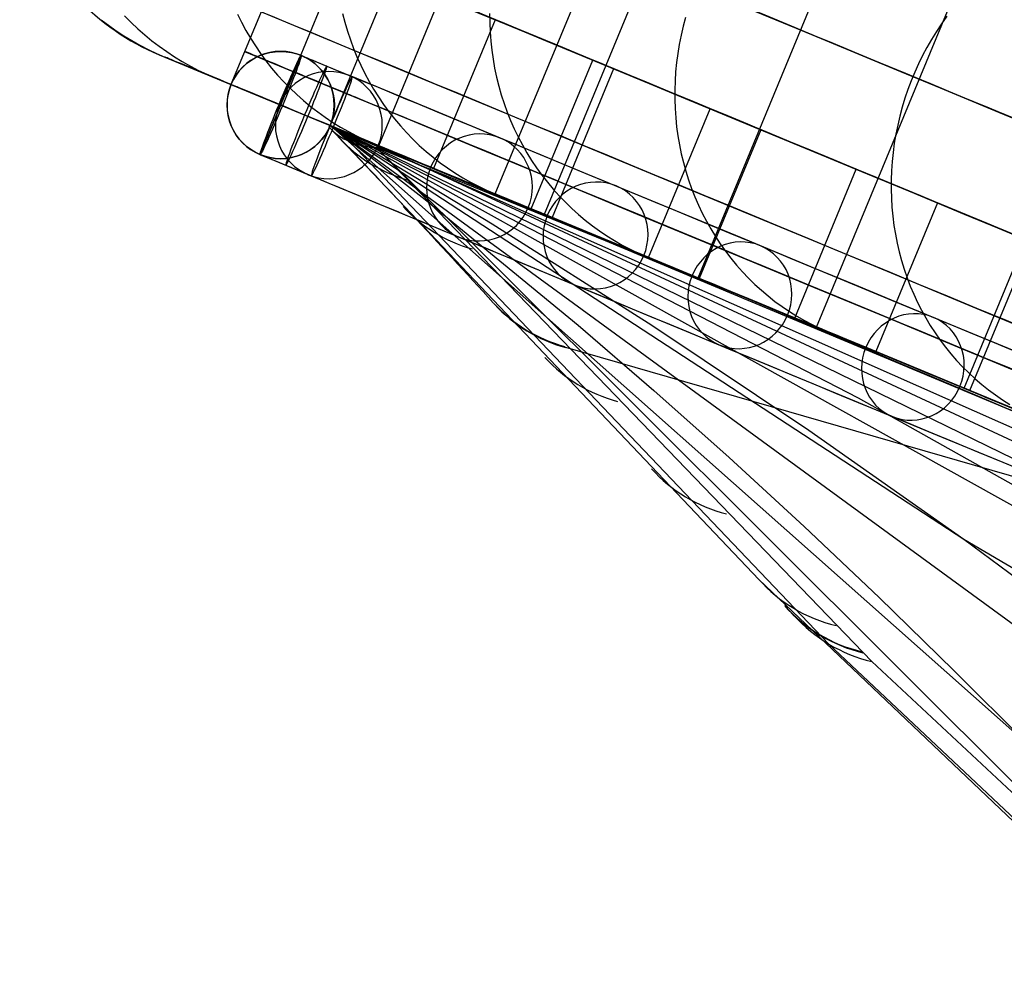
# Model space of a CAD drawing. Extents: x -3378 to 3007, y -425 to 173.
# Tile 346 of 396: x 2266 to 2321, y -49 to 4. Entities that reach past the tile are written whole.
import ezdxf

# ---------------------------------------------------------------- set-up
doc = ezdxf.new("R2010")
doc.units = 0
doc.layers.add('PREDEFINITO', color=7, linetype='CONTINUOUS')

msp = doc.modelspace()

# ---------------------------------------------------------------- linework, layer by layer
at = {"layer": 'PREDEFINITO'}
for p, q in [((2293.006, -5.918, 2295), (2304.486, 21.798, 2295)), ((2293.006, -5.918, 1380.834), (2304.486, 21.798, 1380.834)), ((2293.006, -5.918, 1820.001), (2304.486, 21.798, 1820.001)), ((2293.006, -5.918, 2057.502), (2304.486, 21.798, 2057.502)), ((2293.006, -5.918, 1582.499), (2304.486, 21.798, 1582.499)), ((2295.752, -7.056, 2361.042), (2307.233, 20.661, 2361.042)), ((2304.342, -10.614, 2428.744), (2315.823, 17.102, 2428.744)), ((2310.972, -13.36, 2462.953), (2322.452, 14.356, 2462.953)), ((2319.218, -16.776, 2497.242), (2330.699, 10.941, 2497.242)), ((2281.668, 8.52, 2295), (2278.224, 0.205, 2295)), ((2281.668, 8.52, 1364.24), (2278.224, 0.205, 1364.24)), ((2281.668, 8.52, 2114.151), (2278.224, 0.205, 2114.151)), ((2281.668, 8.52, 2204.576), (2278.224, 0.205, 2204.576)), ((2281.668, 8.52, 1737.149), (2278.224, 0.205, 1737.149)), ((2284.416, 7.381, 2361.779), (2280.972, -0.934, 2361.779)), ((2283.768, -2.092, 2295), (2287.212, 6.223, 2295)), ((2283.768, -2.092, 1370.42), (2287.212, 6.223, 1370.42)), ((2283.768, -2.092, 2114.151), (2287.212, 6.223, 2114.151)), ((2283.768, -2.092, 2204.576), (2287.212, 6.223, 2204.576)), ((2283.768, -2.092, 1737.149), (2287.212, 6.223, 1737.149)), ((2286.494, -3.221, 2361.246), (2289.938, 5.094, 2361.246)), ((2272.279, 4.04, 2363.381), (2272.642, 3.673, 2363.338)), ((2278.581, 4.14, 2434.194), (2278.809, 3.681, 2434.122)), ((2284.469, 4.175, 2470.275), (2284.596, 3.678, 2470.203)), ((2292.687, 4.172, 2506.552), (2292.691, 3.657, 2506.494)), ((2303.642, 3.955, 2542.712), (2303.508, 3.455, 2542.689)), ((2318.257, 4.015, 2578.248), (2317.958, 3.595, 2578.293)), ((2270.967, 3.826, 2295), (2271.378, 3.512, 2295)), ((2270.967, 3.826, 1820.001), (2271.378, 3.512, 1820.001)), ((2270.967, 3.826, 2057.502), (2271.378, 3.512, 2057.502)), ((2271.378, 3.512, 2295), (2271.801, 3.212, 2295)), ((2271.378, 3.512, 1820.001), (2271.801, 3.212, 1820.001)), ((2271.378, 3.512, 2057.502), (2271.801, 3.212, 2057.502)), ((2272.642, 3.673, 2363.338), (2273.017, 3.319, 2363.295)), ((2273.017, 3.319, 2363.295), (2273.405, 2.978, 2363.251)), ((2278.809, 3.681, 2434.122), (2279.054, 3.23, 2434.048)), ((2284.596, 3.678, 2470.203), (2284.74, 3.186, 2470.127)), ((2293.003, 3.825, 2430.193), (2289.558, -4.49, 2430.193)), ((2292.691, 3.657, 2506.494), (2292.712, 3.143, 2506.433)), ((2298.456, 1.566, 2429.112), (2293.003, 3.825, 2430.193)), ((2303.508, 3.455, 2542.689), (2303.391, 2.952, 2542.66)), ((2317.958, 3.595, 2578.293), (2317.673, 3.165, 2578.333)), ((2271.801, 3.212, 2295), (2272.233, 2.927, 2295)), ((2271.801, 3.212, 1820.001), (2272.233, 2.927, 1820.001)), ((2271.801, 3.212, 2057.502), (2272.233, 2.927, 2057.502)), ((2272.233, 2.927, 2295), (2272.675, 2.658, 2295)), ((2272.233, 2.927, 1820.001), (2272.675, 2.658, 1820.001)), ((2272.233, 2.927, 2057.502), (2272.675, 2.658, 2057.502)), ((2273.405, 2.978, 2363.251), (2273.803, 2.651, 2363.206)), ((2279.054, 3.23, 2434.048), (2279.313, 2.789, 2433.973)), ((2279.313, 2.789, 2433.973), (2279.588, 2.357, 2433.895)), ((2284.74, 3.186, 2470.127), (2284.901, 2.7, 2470.049)), ((2292.712, 3.143, 2506.433), (2292.751, 2.631, 2506.366)), ((2303.391, 2.952, 2542.66), (2303.29, 2.445, 2542.626)), ((2317.673, 3.165, 2578.333), (2317.401, 2.725, 2578.365)), ((2272.675, 2.658, 2295), (2273.126, 2.403, 2295)), ((2272.675, 2.658, 1820.001), (2273.126, 2.403, 1820.001)), ((2272.675, 2.658, 2057.502), (2273.126, 2.403, 2057.502)), ((2273.126, 2.403, 2295), (2273.586, 2.165, 2295)), ((2273.126, 2.403, 1820.001), (2273.586, 2.165, 1820.001)), ((2273.126, 2.403, 2057.502), (2273.586, 2.165, 2057.502)), ((2273.803, 2.651, 2363.206), (2274.213, 2.338, 2363.161)), ((2274.213, 2.338, 2363.161), (2274.634, 2.039, 2363.116)), ((2279.588, 2.357, 2433.895), (2279.877, 1.935, 2433.816)), ((2284.901, 2.7, 2470.049), (2285.078, 2.221, 2469.967)), ((2285.078, 2.221, 2469.967), (2285.271, 1.748, 2469.883)), ((2292.751, 2.631, 2506.366), (2292.806, 2.121, 2506.296)), ((2303.29, 2.445, 2542.626), (2303.206, 1.936, 2542.586)), ((2317.143, 2.277, 2578.392), (2316.9, 1.82, 2578.411)), ((2317.401, 2.725, 2578.365), (2317.143, 2.277, 2578.392)), ((2273.586, 2.165, 2295), (2274.053, 1.942, 2295)), ((2273.586, 2.165, 1820.001), (2274.053, 1.942, 1820.001)), ((2273.586, 2.165, 2057.502), (2274.053, 1.942, 2057.502)), ((2274.053, 1.942, 2295), (2274.528, 1.736, 2295)), ((2274.053, 1.942, 1820.001), (2274.528, 1.736, 1820.001)), ((2274.053, 1.942, 2057.502), (2274.528, 1.736, 2057.502)), ((2274.528, 1.736, 2295), (2278.224, 0.205, 2295)), ((2274.528, 1.736, 1820.001), (2278.224, 0.205, 1820.001)), ((2274.528, 1.736, 1360.149), (2278.224, 0.205, 1364.24)), ((2274.528, 1.736, 2295), (2274.528, 1.736, 1820.001)), ((2274.528, 1.736, 2057.502), (2278.224, 0.205, 2057.502)), ((2274.528, 1.736, 1820.001), (2274.528, 1.736, 1360.149)), ((2274.634, 2.039, 2363.116), (2275.064, 1.755, 2363.07)), ((2275.064, 1.755, 2363.07), (2275.504, 1.486, 2363.024)), ((2278.989, 2.053, 2295), (2278.989, 2.053, 2114.151)), ((2278.989, 2.053, 2114.151), (2278.989, 2.053, 1364.24)), ((2282.155, 1.824, 1366.318), (2279.859, -3.72, 1366.318)), ((2279.859, -3.72, 1366.318), (2282.155, 1.824, 1366.318)), ((2279.877, 1.935, 2433.816), (2280.181, 1.523, 2433.735)), ((2282.155, 1.824, 1366.318), (2282.148, 1.826, 2294)), ((2282.155, 1.824, 1366.318), (2285.013, 0.64, 1366.422)), ((2285.271, 1.748, 2469.883), (2285.48, 1.282, 2469.796)), ((2292.806, 2.121, 2506.296), (2292.879, 1.614, 2506.221)), ((2303.206, 1.936, 2542.586), (2303.139, 1.424, 2542.54)), ((2316.9, 1.82, 2578.411), (2316.672, 1.355, 2578.424)), ((2275.504, 1.486, 2363.024), (2275.953, 1.232, 2362.978)), ((2275.953, 1.232, 2362.978), (2276.411, 0.994, 2362.932)), ((2280.181, 1.523, 2433.735), (2280.498, 1.122, 2433.652)), ((2280.498, 1.122, 2433.652), (2280.829, 0.733, 2433.568)), ((2285.48, 1.282, 2469.796), (2285.705, 0.825, 2469.706)), ((2292.879, 1.614, 2506.221), (2292.968, 1.11, 2506.142)), ((2292.968, 1.11, 2506.142), (2293.075, 0.61, 2506.059)), ((2295.012, -6.749, 2429.112), (2298.456, 1.566, 2429.112)), ((2303.139, 1.424, 2542.54), (2303.089, 0.911, 2542.49)), ((2316.672, 1.355, 2578.424), (2316.459, 0.884, 2578.431)), ((2276.411, 0.994, 2362.932), (2276.877, 0.772, 2362.885)), ((2276.877, 0.772, 2362.885), (2277.35, 0.567, 2362.839)), ((2277.35, 0.567, 2362.839), (2281.03, -0.958, 2362.479)), ((2280.829, 0.733, 2433.568), (2281.174, 0.356, 2433.482)), ((2285.705, 0.825, 2469.706), (2285.946, 0.375, 2469.613)), ((2293.075, 0.61, 2506.059), (2293.198, 0.115, 2505.972)), ((2299.624, 1.082, 2464.749), (2296.18, -7.233, 2464.749)), ((2305.025, -1.155, 2463.393), (2299.624, 1.082, 2464.749)), ((2303.089, 0.911, 2542.49), (2303.055, 0.398, 2542.433)), ((2316.459, 0.884, 2578.431), (2316.26, 0.405, 2578.431)), ((2278.224, 0.205, 2295), (2278.224, 0.205, 2114.151)), ((2278.224, 0.205, 2114.151), (2278.224, 0.205, 1820.001)), ((2278.224, 0.205, 1820.001), (2278.224, 0.205, 1364.24)), ((2278.235, 0.2, 1366.318), (2278.229, 0.203, 2294)), ((2278.235, 0.2, 1366.318), (2283.779, -2.096, 1366.318)), ((2281.174, 0.356, 2433.482), (2281.531, -0.008, 2433.395)), ((2285.946, 0.375, 2469.613), (2286.202, -0.065, 2469.518)), ((2293.198, 0.115, 2505.972), (2293.339, -0.375, 2505.882)), ((2303.055, 0.398, 2542.433), (2303.039, -0.116, 2542.371)), ((2316.26, 0.405, 2578.431), (2316.078, -0.079, 2578.424)), ((2281.531, -0.008, 2433.395), (2281.901, -0.36, 2433.307)), ((2281.901, -0.36, 2433.307), (2282.282, -0.699, 2433.218)), ((2284.533, -0.244, 2295), (2284.533, -0.244, 2114.151)), ((2284.533, -0.244, 2114.151), (2284.533, -0.244, 1370.42)), ((2286.202, -0.065, 2469.518), (2286.472, -0.495, 2469.421)), ((2286.472, -0.495, 2469.421), (2286.758, -0.916, 2469.321)), ((2293.339, -0.375, 2505.882), (2293.495, -0.86, 2505.787)), ((2303.039, -0.116, 2542.371), (2303.04, -0.63, 2542.304)), ((2316.078, -0.079, 2578.424), (2315.911, -0.569, 2578.411)), ((2280.914, -0.909, 1369.316), (2283.772, -2.093, 1369.42)), ((2281.1, -0.987, 1363.32), (2280.914, -0.909, 1369.316)), ((2281.1, -0.987, 1363.32), (2283.958, -2.17, 1363.424)), ((2282.282, -0.699, 2433.218), (2282.675, -1.024, 2433.128)), ((2282.675, -1.024, 2433.128), (2283.079, -1.335, 2433.037)), ((2286.758, -0.916, 2469.321), (2287.057, -1.326, 2469.22)), ((2293.495, -0.86, 2505.787), (2293.668, -1.338, 2505.689)), ((2303.04, -0.63, 2542.304), (2303.058, -1.142, 2542.232)), ((2315.76, -1.064, 2578.392), (2315.625, -1.563, 2578.365)), ((2315.911, -0.569, 2578.411), (2315.76, -1.064, 2578.392)), ((2283.079, -1.335, 2433.037), (2283.494, -1.631, 2432.945)), ((2283.494, -1.631, 2432.945), (2283.918, -1.913, 2432.853)), ((2287.057, -1.326, 2469.22), (2287.371, -1.724, 2469.116)), ((2293.668, -1.338, 2505.689), (2293.857, -1.809, 2505.587)), ((2301.58, -9.47, 2463.393), (2305.025, -1.155, 2463.393)), ((2303.058, -1.142, 2542.232), (2303.093, -1.653, 2542.155)), ((2315.625, -1.563, 2578.365), (2315.506, -2.066, 2578.333)), ((2283.699, -2.17, 1374.836), (2283.774, -2.096, 1821.928)), ((2307.746, -27.472, 1449.839), (2283.699, -2.17, 1374.836)), ((2307.746, -27.472, 1449.839), (2283.699, -2.17, 1374.836)), ((2283.768, -2.092, 2114.151), (2283.768, -2.092, 2295)), ((2283.768, -2.092, 1820.001), (2283.768, -2.092, 2114.151)), ((2283.768, -2.092, 1370.42), (2283.768, -2.092, 1820.001)), ((2283.768, -2.092, 2295), (2293.006, -5.918, 2295)), ((2283.768, -2.092, 1820.001), (2293.006, -5.918, 1820.001)), ((2283.768, -2.092, 1370.42), (2293.006, -5.918, 1380.834)), ((2283.768, -2.092, 2057.502), (2293.006, -5.918, 2057.502)), ((2283.779, -2.096, 1366.318), (2283.772, -2.093, 2294)), ((2283.773, -2.091, 2292.514), (2464.185, -77.52, 2749.338)), ((2283.773, -2.092, 2159.016), (2425.595, -64.906, 2529.24)), ((2283.774, -2.093, 2121.45), (2313.303, -17.308, 2106.372)), ((2283.774, -2.094, 2025.81), (2389.168, -53.456, 2307.779)), ((2283.774, -2.096, 1821.928), (2283.775, -2.095, 1887.076)), ((2283.775, -2.094, 1892.53), (2353.131, -40.721, 2085.05)), ((2283.775, -2.095, 1887.076), (2283.892, -2.136, 2307.738)), ((2283.775, -2.095, 1883.957), (2292.83, -7.582, 1878.681)), ((2283.775, -2.097, 1759.237), (2319.213, -25.22, 1862.64)), ((2283.777, -2.094, 1646.4), (2289.082, -6.224, 1642.544)), ((2283.777, -2.096, 1626.077), (2354.949, -54.077, 1840.285)), ((2283.787, -2.086, 1492.468), (2322.849, -36.753, 1619.269)), ((2283.892, -2.136, 2307.738), (2284.322, -2.314, 2323.702)), ((2283.918, -1.913, 2432.853), (2284.352, -2.179, 2432.759)), ((2284.352, -2.179, 2432.759), (2284.795, -2.43, 2432.666)), ((2287.371, -1.724, 2469.116), (2287.698, -2.112, 2469.01)), ((2287.698, -2.112, 2469.01), (2288.038, -2.487, 2468.903)), ((2293.857, -1.809, 2505.587), (2294.062, -2.273, 2505.482)), ((2303.093, -1.653, 2542.155), (2303.145, -2.161, 2542.072)), ((2303.145, -2.161, 2542.072), (2303.214, -2.667, 2541.985)), ((2315.506, -2.066, 2578.333), (2315.403, -2.572, 2578.293)), ((2284.322, -2.314, 2323.702), (2285.067, -2.625, 2339.653)), ((2284.795, -2.43, 2432.666), (2285.247, -2.666, 2432.572)), ((2285.067, -2.625, 2339.653), (2286.128, -3.069, 2355.586)), ((2285.247, -2.666, 2432.572), (2285.706, -2.885, 2432.478)), ((2288.038, -2.487, 2468.903), (2288.391, -2.85, 2468.793)), ((2294.062, -2.273, 2505.482), (2294.283, -2.728, 2505.374)), ((2294.283, -2.728, 2505.374), (2294.519, -3.176, 2505.263)), ((2303.214, -2.667, 2541.985), (2303.3, -3.169, 2541.892)), ((2307.857, -2.328, 2499.386), (2304.413, -10.643, 2499.386)), ((2313.192, -4.538, 2497.753), (2307.857, -2.328, 2499.386)), ((2315.403, -2.572, 2578.293), (2315.317, -3.081, 2578.248)), ((2311.665, -31.091, 1454.692), (2284.871, -2.994, 1372.148)), ((2285.706, -2.885, 2432.478), (2286.173, -3.088, 2432.384)), ((2286.128, -3.069, 2355.586), (2287.504, -3.643, 2371.491)), ((2286.173, -3.088, 2432.384), (2289.807, -4.593, 2431.656)), ((2286.297, -3.14, 2357.763), (2347.367, -31.579, 2328.194)), ((2286.552, -3.245, 2361.94), (2295.752, -7.056, 2361.042)), ((2288.391, -2.85, 2468.793), (2288.756, -3.2, 2468.683)), ((2288.756, -3.2, 2468.683), (2289.133, -3.537, 2468.571)), ((2294.519, -3.176, 2505.263), (2294.77, -3.614, 2505.148)), ((2303.3, -3.169, 2541.892), (2303.403, -3.668, 2541.795)), ((2315.317, -3.081, 2578.248), (2315.248, -3.592, 2578.196)), ((2279.859, -3.72, 1366.318), (2279.852, -3.717, 2294)), ((2279.859, -3.72, 1366.318), (2282.717, -4.903, 1366.422)), ((2314.055, -32.059, 1453.59), (2286.36, -3.327, 1369.529)), ((2307.033, -11.746, 1370.729), (2286.36, -3.327, 1369.529)), ((2286.36, -3.327, 1369.529), (2346.535, -63.335, 1550.259)), ((2287.504, -3.643, 2371.491), (2289.195, -4.346, 2387.359)), ((2289.133, -3.537, 2468.571), (2289.522, -3.86, 2468.458)), ((2294.77, -3.614, 2505.148), (2295.036, -4.042, 2505.031)), ((2303.403, -3.668, 2541.795), (2303.522, -4.161, 2541.694)), ((2315.248, -3.592, 2578.196), (2315.195, -4.103, 2578.138)), ((2289.195, -4.346, 2387.359), (2291.201, -5.177, 2403.184)), ((2289.522, -3.86, 2468.458), (2289.921, -4.169, 2468.343)), ((2289.921, -4.169, 2468.343), (2290.331, -4.463, 2468.228)), ((2295.036, -4.042, 2505.031), (2295.317, -4.461, 2504.911)), ((2303.522, -4.161, 2541.694), (2303.658, -4.649, 2541.588)), ((2315.195, -4.103, 2578.138), (2315.159, -4.616, 2578.073)), ((2290.331, -4.463, 2468.228), (2290.751, -4.743, 2468.112)), ((2290.751, -4.743, 2468.112), (2291.181, -5.008, 2467.995)), ((2295.317, -4.461, 2504.911), (2295.611, -4.869, 2504.789)), ((2295.611, -4.869, 2504.789), (2295.92, -5.265, 2504.664)), ((2303.658, -4.649, 2541.588), (2303.81, -5.132, 2541.477)), ((2309.748, -12.853, 2497.753), (2313.192, -4.538, 2497.753)), ((2315.159, -4.616, 2578.073), (2315.14, -5.128, 2578.002)), ((2291.181, -5.008, 2467.995), (2291.619, -5.257, 2467.877)), ((2291.201, -5.177, 2403.184), (2293.545, -6.147, 2419.112)), ((2291.619, -5.257, 2467.877), (2292.066, -5.49, 2467.759)), ((2292.066, -5.49, 2467.759), (2292.521, -5.708, 2467.641)), ((2295.92, -5.265, 2504.664), (2296.241, -5.651, 2504.536)), ((2303.81, -5.132, 2541.477), (2303.978, -5.608, 2541.362)), ((2315.14, -5.128, 2578.002), (2315.138, -5.641, 2577.926)), ((2292.521, -5.708, 2467.641), (2292.983, -5.909, 2467.523)), ((2292.983, -5.909, 2467.523), (2296.581, -7.399, 2466.609)), ((2293.006, -5.918, 2295), (2293.006, -5.918, 1820.001)), ((2293.006, -5.918, 1820.001), (2293.006, -5.918, 1380.834)), ((2296.241, -5.651, 2504.536), (2296.576, -6.024, 2504.407)), ((2296.576, -6.024, 2504.407), (2296.924, -6.384, 2504.275)), ((2303.978, -5.608, 2541.362), (2304.162, -6.077, 2541.244)), ((2315.138, -5.641, 2577.926), (2315.152, -6.152, 2577.843)), ((2289.082, -6.224, 1642.544), (2297.638, -13.254, 1636.282)), ((2293.545, -6.147, 2419.112), (2296.207, -7.247, 2434.982)), ((2296.924, -6.384, 2504.275), (2297.284, -6.732, 2504.142)), ((2304.162, -6.077, 2541.244), (2304.362, -6.539, 2541.121)), ((2304.362, -6.539, 2541.121), (2304.577, -6.992, 2540.994)), ((2317.733, -6.419, 2533.976), (2314.289, -14.734, 2533.976)), ((2315.152, -6.152, 2577.843), (2315.184, -6.661, 2577.754)), ((2322.989, -8.596, 2532.067), (2317.733, -6.419, 2533.976)), ((2295.258, -6.851, 2430.564), (2304.342, -10.614, 2428.744)), ((2297.284, -6.732, 2504.142), (2297.655, -7.067, 2504.007)), ((2297.655, -7.067, 2504.007), (2298.038, -7.387, 2503.871)), ((2304.577, -6.992, 2540.994), (2304.808, -7.437, 2540.864)), ((2315.184, -6.661, 2577.754), (2315.232, -7.168, 2577.66)), ((2292.83, -7.582, 1878.681), (2301.754, -13.253, 1873.356)), ((2296.207, -7.247, 2434.982), (2299.184, -8.477, 2450.776)), ((2298.038, -7.387, 2503.871), (2298.432, -7.694, 2503.733)), ((2298.432, -7.694, 2503.733), (2298.836, -7.986, 2503.594)), ((2304.808, -7.437, 2540.864), (2305.053, -7.873, 2540.73)), ((2315.232, -7.168, 2577.66), (2315.296, -7.672, 2577.56)), ((2315.296, -7.672, 2577.56), (2315.378, -8.172, 2577.454)), ((2298.836, -7.986, 2503.594), (2299.251, -8.264, 2503.454)), ((2305.053, -7.873, 2540.73), (2305.314, -8.299, 2540.593)), ((2315.378, -8.172, 2577.454), (2315.475, -8.668, 2577.344)), ((2299.184, -8.477, 2450.776), (2302.477, -9.838, 2466.497)), ((2299.251, -8.264, 2503.454), (2299.674, -8.526, 2503.314)), ((2299.674, -8.526, 2503.314), (2300.107, -8.773, 2503.172)), ((2300.107, -8.773, 2503.172), (2300.548, -9.004, 2503.03)), ((2305.314, -8.299, 2540.593), (2305.588, -8.715, 2540.453)), ((2305.588, -8.715, 2540.453), (2305.877, -9.121, 2540.31)), ((2315.475, -8.668, 2577.344), (2315.59, -9.16, 2577.227)), ((2319.545, -16.911, 2532.067), (2322.989, -8.596, 2532.067)), ((2300.548, -9.004, 2503.03), (2300.997, -9.219, 2502.888)), ((2300.997, -9.219, 2502.888), (2301.454, -9.417, 2502.745)), ((2305.877, -9.121, 2540.31), (2306.179, -9.515, 2540.163)), ((2315.59, -9.16, 2577.227), (2315.72, -9.646, 2577.106)), ((2301.454, -9.417, 2502.745), (2305.007, -10.889, 2501.645)), ((2301.978, -9.635, 2465.238), (2310.972, -13.36, 2462.953)), ((2302.477, -9.838, 2466.497), (2306.084, -11.328, 2482.139)), ((2306.179, -9.515, 2540.163), (2306.495, -9.898, 2540.015)), ((2306.495, -9.898, 2540.015), (2306.823, -10.268, 2539.863)), ((2315.72, -9.646, 2577.106), (2315.867, -10.126, 2576.979)), ((2306.823, -10.268, 2539.863), (2307.164, -10.626, 2539.71)), ((2315.867, -10.126, 2576.979), (2316.029, -10.6, 2576.848)), ((2307.164, -10.626, 2539.71), (2307.518, -10.971, 2539.554)), ((2307.518, -10.971, 2539.554), (2307.883, -11.303, 2539.396)), ((2316.029, -10.6, 2576.848), (2316.208, -11.067, 2576.712)), ((2306.084, -11.328, 2482.139), (2310.001, -12.948, 2497.691)), ((2307.883, -11.303, 2539.396), (2308.259, -11.621, 2539.237)), ((2316.208, -11.067, 2576.712), (2316.402, -11.526, 2576.572)), ((2316.402, -11.526, 2576.572), (2316.611, -11.977, 2576.427)), ((2329.372, -20.969, 1372.763), (2307.033, -11.746, 1370.729)), ((2308.259, -11.621, 2539.237), (2308.646, -11.925, 2539.076)), ((2308.646, -11.925, 2539.076), (2309.043, -12.214, 2538.913)), ((2316.611, -11.977, 2576.427), (2316.835, -12.419, 2576.278)), ((2309.043, -12.214, 2538.913), (2309.451, -12.489, 2538.749)), ((2309.451, -12.489, 2538.749), (2309.868, -12.748, 2538.585)), ((2316.835, -12.419, 2576.278), (2317.074, -12.852, 2576.125)), ((2309.868, -12.748, 2538.585), (2310.293, -12.992, 2538.419)), ((2310.001, -12.948, 2497.691), (2314.228, -14.697, 2513.147)), ((2310.293, -12.992, 2538.419), (2310.728, -13.22, 2538.253)), ((2310.337, -13.097, 2499.994), (2319.218, -16.776, 2497.242)), ((2317.074, -12.852, 2576.125), (2317.328, -13.276, 2575.968)), ((2297.638, -13.254, 1636.282), (2301.869, -16.905, 1633.213)), ((2301.754, -13.253, 1873.356), (2310.547, -19.125, 1868.002)), ((2310.728, -13.22, 2538.253), (2311.17, -13.432, 2538.087)), ((2311.17, -13.432, 2538.087), (2311.619, -13.628, 2537.921)), ((2311.619, -13.628, 2537.921), (2315.118, -15.077, 2536.634)), ((2317.328, -13.276, 2575.968), (2317.595, -13.689, 2575.808)), ((2317.595, -13.689, 2575.808), (2317.877, -14.091, 2575.644)), ((2317.877, -14.091, 2575.644), (2318.172, -14.483, 2575.476)), ((2338.344, -26.452, 1383.959), (2296.956, -14.51, 1401.835)), ((2314.228, -14.697, 2513.147), (2318.764, -16.575, 2528.504)), ((2318.172, -14.483, 2575.476), (2318.48, -14.862, 2575.306)), ((2318.48, -14.862, 2575.306), (2318.801, -15.23, 2575.133)), ((2318.801, -15.23, 2575.133), (2319.135, -15.584, 2574.957)), ((2319.135, -15.584, 2574.957), (2319.481, -15.926, 2574.779)), ((2319.481, -15.926, 2574.779), (2319.838, -16.255, 2574.599)), ((2319.838, -16.255, 2574.599), (2320.206, -16.57, 2574.416)), ((2301.869, -16.905, 1633.213), (2306.079, -20.655, 1630.212)), ((2318.764, -16.575, 2528.504), (2323.605, -18.581, 2543.752)), ((2320.206, -16.57, 2574.416), (2320.586, -16.87, 2574.232)), ((2320.586, -16.87, 2574.232), (2320.975, -17.156, 2574.046)), ((2313.303, -17.308, 2106.372), (2333.444, -28.641, 2095.749)), ((2320.367, -17.252, 2534.703), (2329.114, -20.875, 2531.486)), ((2320.975, -17.156, 2574.046), (2321.375, -17.428, 2573.859)), ((2321.375, -17.428, 2573.859), (2321.783, -17.684, 2573.67)), ((2310.547, -19.125, 1868.002), (2319.213, -25.22, 1862.64)), ((2306.079, -20.655, 1630.212), (2310.274, -24.51, 1627.297)), ((2310.274, -24.51, 1627.297), (2314.463, -28.474, 1624.489)), ((2319.213, -25.22, 1862.64), (2390.952, -67.61, 2063.684)), ((2319.213, -25.22, 1862.64), (2328.335, -31.997, 1856.924)), ((2358.835, -76.053, 1603.518), (2307.746, -27.472, 1449.839)), ((2358.835, -76.053, 1603.518), (2307.746, -27.472, 1449.839)), ((2314.463, -28.474, 1624.489), (2318.652, -32.553, 1621.806)), ((2364.719, -81.055, 1612.743), (2311.665, -31.091, 1454.692)), ((2367.538, -82.02, 1611.493), (2314.055, -32.059, 1453.59)), ((2318.652, -32.553, 1621.806), (2322.849, -36.753, 1619.269))]:
    msp.add_line(p, q, dxfattribs=at)
at = {"layer": 'PREDEFINITO', "extrusion": (9.25059e-08, -3.83172e-08, -1)}
msp.add_circle((-2281, -0.945, -2294), 3, dxfattribs=at)
at = {"layer": 'PREDEFINITO', "extrusion": (3.67352e-06, -1.52162e-06, -1)}
msp.add_circle((-2281.01, -0.949, -1830.151), 3, dxfattribs=at)
at = {"layer": 'PREDEFINITO', "extrusion": (-7.25453e-06, 3.00493e-06, 1)}
msp.add_circle((2281.017, -0.952, 1366.302), 3, dxfattribs=at)
at = {"layer": 'PREDEFINITO', "extrusion": (0.923359, -0.382468, 0.033558)}
msp.add_circle((872.028, 1294.817, 2152.402), 3, dxfattribs=at)
at = {"layer": 'PREDEFINITO', "extrusion": (-0.081554, 0.033781, -0.996096)}
msp.add_circle((-872.028, -1894.083, -2537.131), 3, dxfattribs=at)
at = {"layer": 'PREDEFINITO', "extrusion": (-0.923359, 0.382468, -0.033558)}
for centre in [(-872.028, 1294.817, -2153.95), (-872.028, 1294.818, -2155.497)]:
    msp.add_circle(centre, 3, dxfattribs=at)
at = {"layer": 'PREDEFINITO', "extrusion": (-0.165064, 0.068372, -0.98391)}
msp.add_circle((-872.028, -1651.926, -2767.307), 3, dxfattribs=at)
at = {"layer": 'PREDEFINITO', "extrusion": (-0.207243, 0.085843, -0.974516)}
msp.add_circle((-872.028, -1520.369, -2876.132), 3, dxfattribs=at)
at = {"layer": 'PREDEFINITO', "extrusion": (-0.249513, 0.103352, -0.96284)}
msp.add_circle((-872.028, -1382.07, -2980.006), 3, dxfattribs=at)
at = {"layer": 'PREDEFINITO', "extrusion": (-0.291726, 0.120837, -0.948838)}
msp.add_circle((-872.028, -1237.269, -3078.367), 3, dxfattribs=at)
at = {"layer": 'PREDEFINITO', "extrusion": (-0.382683, -0.92388, 1.48291e-15)}
msp.add_arc((2855.726, 2295, -897.634), 765.607, 90.328796, 179.999998, dxfattribs=at)
at = {"layer": 'PREDEFINITO', "extrusion": (-0.382683, -0.92388, 8.47377e-16)}
msp.add_arc((2085.726, 2115, -897.634), 765.607, 270.328797, 359.999997, dxfattribs=at)
at = {"layer": 'PREDEFINITO', "extrusion": (-0.382683, -0.92388, -2.23212e-16)}
msp.add_arc((2855.726, 2295, -902.028), 755, 91.138407, 179.999998, dxfattribs=at)
at = {"layer": 'PREDEFINITO', "extrusion": (-0.382683, -0.92388, -7.97186e-16)}
msp.add_arc((2085.726, 2115, -902.028), 755, 271.138411, 359.999994, dxfattribs=at)
at = {"layer": 'PREDEFINITO', "extrusion": (0.382683, 0.92388, -1.1978e-15)}
msp.add_arc((-2855.73, 2294, 905.028), 747.999, 359.999975, 88.076932, dxfattribs=at)
at = {"layer": 'PREDEFINITO', "extrusion": (-0.382683, -0.92388, 1.33089e-16)}
msp.add_arc((2085.731, 2114, -905.028), 747.999, 271.923078, 0.000014, dxfattribs=at)
at = {"layer": 'PREDEFINITO', "extrusion": (-0.382683, -0.92388, -8.78413e-16)}
for centre in [(2855.726, 2295, -902.028), (2855.726, 2295, -893.028)]:
    msp.add_arc(centre, 751, 91.449718, 179.999998, dxfattribs=at)
at = {"layer": 'PREDEFINITO', "extrusion": (-0.382683, -0.92388, 4.55473e-16)}
msp.add_arc((2085.726, 2115, -902.028), 751, 271.449717, 359.999999, dxfattribs=at)
at = {"layer": 'PREDEFINITO', "extrusion": (0.382683, 0.92388, 9.57203e-16)}
msp.add_arc((-2855.73, 2294, 902.028), 750.999, 359.999975, 88.076932, dxfattribs=at)
at = {"layer": 'PREDEFINITO', "extrusion": (-0.382683, -0.92388, -6.50676e-16)}
msp.add_arc((2855.726, 2295, -900.028), 751, 91.449718, 179.999998, dxfattribs=at)
at = {"layer": 'PREDEFINITO', "extrusion": (-0.382683, -0.92388, -2.1147e-15)}
msp.add_arc((2085.726, 2115, -900.028), 751, 271.449718, 359.999999, dxfattribs=at)
at = {"layer": 'PREDEFINITO', "extrusion": (0.382683, 0.92388, -2.01245e-16)}
msp.add_arc((-2855.726, 2295, 902.028), 744.999, 0.000002, 88.076906, dxfattribs=at)
at = {"layer": 'PREDEFINITO', "extrusion": (0.382683, 0.92388, -5.36653e-16)}
msp.add_arc((-2085.726, 2115, 902.028), 744.999, 180, 268.076908, dxfattribs=at)
at = {"layer": 'PREDEFINITO', "extrusion": (-0.382683, -0.92388, -1.67704e-16)}
msp.add_arc((2085.731, 2114, -902.028), 744.999, 271.923078, 0.000014, dxfattribs=at)
at = {"layer": 'PREDEFINITO', "extrusion": (0.382683, 0.92388, 1.74412e-15)}
msp.add_arc((-2855.73, 2294, 902.028), 744.999, 359.999975, 88.076932, dxfattribs=at)
at = {"layer": 'PREDEFINITO', "extrusion": (-0.382683, -0.92388, 5.94126e-16)}
msp.add_arc((2085.731, 2114, -902.028), 750.999, 271.923078, 0.000014, dxfattribs=at)
at = {"layer": 'PREDEFINITO', "extrusion": (0.382683, 0.92388, 9.98169e-16)}
msp.add_arc((-2855.73, 2294, 899.028), 747.999, 359.999975, 88.076932, dxfattribs=at)
at = {"layer": 'PREDEFINITO', "extrusion": (-0.382683, -0.92388, 4.69571e-16)}
msp.add_arc((2855.726, 2295, -900.028), 744.999, 91.923096, 179.999997, dxfattribs=at)
at = {"layer": 'PREDEFINITO', "extrusion": (-0.382683, -0.92388, -2.75035e-15)}
msp.add_arc((2085.726, 2115, -900.028), 744.999, 271.923094, 360, dxfattribs=at)
at = {"layer": 'PREDEFINITO', "extrusion": (-0.382683, -0.92388, 1.99634e-16)}
msp.add_arc((2085.731, 2114, -899.028), 747.999, 271.923078, 0.000014, dxfattribs=at)
at = {"layer": 'PREDEFINITO', "extrusion": (-0.382683, -0.92388, 4.94557e-16)}
msp.add_arc((2855.726, 2295, -902.028), 735, 92.729396, 180.000003, dxfattribs=at)
at = {"layer": 'PREDEFINITO', "extrusion": (-0.382683, -0.92388, 1.73095e-15)}
msp.add_arc((2085.726, 2115, -902.028), 735, 272.729402, 359.999996, dxfattribs=at)
at = {"layer": 'PREDEFINITO', "extrusion": (-0.382683, -0.92388, 6.22162e-16)}
msp.add_arc((2855.726, 2295, -887.028), 770, 90, 180, dxfattribs=at)
at = {"layer": 'PREDEFINITO', "extrusion": (-0.382683, -0.92388, -1.68873e-15)}
msp.add_arc((2085.726, 2115, -887.028), 770, 270, 0, dxfattribs=at)
at = {"layer": 'PREDEFINITO', "extrusion": (-0.382683, -0.92388, -3.57872e-15)}
msp.add_arc((2085.726, 2115, -893.028), 751, 271.449718, 359.999999, dxfattribs=at)
at = {"layer": 'PREDEFINITO', "extrusion": (-0.382683, -0.92388, -1.68461e-15)}
msp.add_arc((2855.726, 2295, -893.028), 748, 91.685444, 179.999998, dxfattribs=at)
at = {"layer": 'PREDEFINITO', "extrusion": (-0.382683, -0.92388, -2.5104e-15)}
msp.add_arc((2085.726, 2115, -893.028), 748, 271.685443, 359.999999, dxfattribs=at)
at = {"layer": 'PREDEFINITO', "extrusion": (-0.382683, -0.92388, -6.03735e-16)}
msp.add_arc((2855.726, 2295, -893.028), 744.999, 91.923096, 179.999997, dxfattribs=at)
at = {"layer": 'PREDEFINITO', "extrusion": (-0.382683, -0.92388, -3.32054e-15)}
msp.add_arc((2085.726, 2115, -893.028), 744.999, 271.923094, 360, dxfattribs=at)
at = {"layer": 'PREDEFINITO', "extrusion": (0.147056, -0.964857, -0.217776)}
msp.add_arc((-14595.557, 8698.783, -215.403), 17992.674, 339.8255925, 340.5538188, dxfattribs=at)
at = {"layer": 'PREDEFINITO', "extrusion": (-0.663547, 0.263212, 0.700303)}
msp.add_arc((-866.874, 2450.944, -556.283), 26.59, 325.9716, 0.366, dxfattribs=at)
at = {"layer": 'PREDEFINITO', "extrusion": (-0.382683, -0.92388, 2.11844e-16)}
msp.add_arc((2855.726, 2295, -876.421), 765.607, 90.328796, 179.999998, dxfattribs=at)
at = {"layer": 'PREDEFINITO', "extrusion": (-0.382683, -0.92388, -3.1474e-15)}
msp.add_arc((2085.726, 2115, -876.421), 765.607, 270.328797, 359.999997, dxfattribs=at)
at = {"layer": 'PREDEFINITO', "extrusion": (-0.382683, -0.92388, 5.85608e-16)}
msp.add_arc((2855.726, 2295, -881.028), 751, 91.449718, 179.999998, dxfattribs=at)
at = {"layer": 'PREDEFINITO', "extrusion": (-0.382683, -0.92388, -1.04108e-15)}
msp.add_arc((2085.726, 2115, -881.028), 751, 271.449718, 359.999999, dxfattribs=at)
at = {"layer": 'PREDEFINITO', "extrusion": (-0.382683, -0.92388, -5.29882e-16)}
msp.add_arc((2855.726, 2295, -887.028), 735, 92.729396, 180.000003, dxfattribs=at)
at = {"layer": 'PREDEFINITO', "extrusion": (-0.382683, -0.92388, 7.06509e-17)}
msp.add_arc((2085.726, 2115, -887.028), 735, 272.729402, 359.999996, dxfattribs=at)
at = {"layer": 'PREDEFINITO', "extrusion": (-0.382683, -0.92388, -6.60631e-17)}
msp.add_arc((2855.726, 2295, -881.028), 748, 91.685444, 179.999998, dxfattribs=at)
at = {"layer": 'PREDEFINITO', "extrusion": (-0.382683, -0.92388, -1.58552e-15)}
msp.add_arc((2085.726, 2115, -881.028), 748, 271.685443, 359.999999, dxfattribs=at)
at = {"layer": 'PREDEFINITO', "extrusion": (-0.382683, -0.92388, -4.36031e-16)}
msp.add_arc((2855.726, 2295, -881.028), 744.999, 91.923096, 179.999997, dxfattribs=at)
at = {"layer": 'PREDEFINITO', "extrusion": (-0.382683, -0.92388, -1.27455e-15)}
msp.add_arc((2085.726, 2115, -881.028), 744.999, 271.923094, 360, dxfattribs=at)
at = {"layer": 'PREDEFINITO', "extrusion": (-0.382683, -0.92388, -2.55099e-16)}
msp.add_arc((2855.726, 2295, -872.028), 755, 91.138407, 179.999998, dxfattribs=at)
at = {"layer": 'PREDEFINITO', "extrusion": (-0.382683, -0.92388, -5.42086e-16)}
msp.add_arc((2085.726, 2115, -872.028), 755, 271.138411, 359.999994, dxfattribs=at)
at = {"layer": 'PREDEFINITO', "extrusion": (-0.382683, -0.92388, 7.48277e-16)}
msp.add_arc((2855.726, 2295, -874.028), 751, 91.449718, 179.999998, dxfattribs=at)
at = {"layer": 'PREDEFINITO', "extrusion": (-0.382683, -0.92388, -1.78936e-15)}
msp.add_arc((2085.726, 2115, -874.028), 751, 271.449718, 359.999999, dxfattribs=at)
at = {"layer": 'PREDEFINITO', "extrusion": (0.382683, 0.92388, 7.65263e-16)}
msp.add_arc((-2855.73, 2294, 875.028), 747.999, 359.999975, 88.076932, dxfattribs=at)
at = {"layer": 'PREDEFINITO', "extrusion": (-0.382683, -0.92388, -1.33089e-16)}
msp.add_arc((2085.731, 2114, -875.028), 747.999, 271.923078, 0.000014, dxfattribs=at)
at = {"layer": 'PREDEFINITO', "extrusion": (-0.382683, -0.92388, -1.13868e-15)}
msp.add_arc((2855.726, 2295, -872.028), 751, 91.449718, 179.999998, dxfattribs=at)
at = {"layer": 'PREDEFINITO', "extrusion": (-0.382683, -0.92388, -7.15744e-16)}
msp.add_arc((2085.726, 2115, -872.028), 751, 271.449717, 359.999999, dxfattribs=at)
at = {"layer": 'PREDEFINITO', "extrusion": (0.382683, 0.92388, 3.63077e-16)}
msp.add_arc((-2855.73, 2294, 872.028), 750.999, 359.999975, 88.076932, dxfattribs=at)
at = {"layer": 'PREDEFINITO', "extrusion": (-0.382683, -0.92388, 2.68327e-16)}
msp.add_arc((2855.726, 2295, -874.028), 744.999, 91.923096, 179.999997, dxfattribs=at)
at = {"layer": 'PREDEFINITO', "extrusion": (-0.382683, -0.92388, -6.70816e-16)}
msp.add_arc((2085.726, 2115, -874.028), 744.999, 271.923094, 360, dxfattribs=at)
at = {"layer": 'PREDEFINITO', "extrusion": (0.710889, -0.522746, 0.470504)}
msp.add_arc((1366.822, 345.542, 2271.455), 15.732, 175.0329, 197.1974, dxfattribs=at)
at = {"layer": 'PREDEFINITO', "extrusion": (-0.752723, -0.467973, -0.463044)}
msp.add_arc((1329.814, 619.031, -2370.274), 294.517, 245.48391, 248.27647, dxfattribs=at)
at = {"layer": 'PREDEFINITO', "extrusion": (0.382683, 0.92388, 1.60996e-15)}
msp.add_arc((-2855.726, 2295, 872.028), 744.999, 0.000002, 88.076906, dxfattribs=at)
at = {"layer": 'PREDEFINITO', "extrusion": (0.382683, 0.92388, 1.27455e-15)}
msp.add_arc((-2085.726, 2115, 872.028), 744.999, 180, 268.076908, dxfattribs=at)
at = {"layer": 'PREDEFINITO', "extrusion": (-0.382683, -0.92388, 2.51556e-15)}
msp.add_arc((2085.731, 2114, -872.028), 744.999, 271.923078, 0.000014, dxfattribs=at)
at = {"layer": 'PREDEFINITO', "extrusion": (0.382683, 0.92388, -1.60996e-15)}
msp.add_arc((-2855.73, 2294, 872.028), 744.999, 359.999975, 88.076932, dxfattribs=at)
at = {"layer": 'PREDEFINITO', "extrusion": (-0.382683, -0.92388, 1.38629e-15)}
msp.add_arc((2085.731, 2114, -872.028), 750.999, 271.923078, 0.000014, dxfattribs=at)
at = {"layer": 'PREDEFINITO', "extrusion": (0.289727, -0.311886, 0.904867)}
msp.add_arc((1681.686, -822.591, 1908.416), 10, 180.0255, 208.101, dxfattribs=at)
at = {"layer": 'PREDEFINITO', "extrusion": (0.382683, 0.92388, 2.99451e-16)}
msp.add_arc((-2855.73, 2294, 869.028), 747.999, 359.999975, 88.076932, dxfattribs=at)
at = {"layer": 'PREDEFINITO', "extrusion": (-0.382683, -0.92388, -2.26252e-15)}
msp.add_arc((2085.731, 2114, -869.028), 747.999, 271.923078, 0.000014, dxfattribs=at)
at = {"layer": 'PREDEFINITO', "extrusion": (-0.382683, -0.92388, -1.41302e-16)}
msp.add_arc((2855.726, 2295, -872.028), 735, 92.729396, 180.000003, dxfattribs=at)
at = {"layer": 'PREDEFINITO', "extrusion": (-0.382683, -0.92388, 9.18462e-16)}
msp.add_arc((2085.726, 2115, -872.028), 735, 272.729402, 359.999996, dxfattribs=at)
at = {"layer": 'PREDEFINITO', "extrusion": (0.290371, -0.310887, 0.905005)}
msp.add_arc((1677.457, -827.326, 1922.429), 10, 179.6477, 208.4185, dxfattribs=at)
at = {"layer": 'PREDEFINITO', "extrusion": (-0.786241, -0.578272, 0.217776)}
msp.add_arc((-15513.662, 9029.369, -1266.174), 17992.674, 339.8255925, 340.5538188, dxfattribs=at)
at = {"layer": 'PREDEFINITO', "extrusion": (0.291514, -0.309008, 0.905281)}
msp.add_arc((1669.606, -836.133, 1942.934), 10, 179.0875, 208.7793, dxfattribs=at)
at = {"layer": 'PREDEFINITO', "extrusion": (0.291528, -0.308985, 0.905284)}
msp.add_arc((1669.509, -836.242, 1943.163), 10, 179.0812, 208.7827, dxfattribs=at)
at = {"layer": 'PREDEFINITO', "extrusion": (0.292238, -0.307772, 0.905469)}
msp.add_arc((1664.466, -841.883, 1954.747), 10, 178.766, 208.9463, dxfattribs=at)
at = {"layer": 'PREDEFINITO', "extrusion": (0.293776, -0.305055, 0.90589)}
msp.add_arc((1653.17, -854.432, 1979.283), 10, 178.1198, 209.2396, dxfattribs=at)
at = {"layer": 'PREDEFINITO', "extrusion": (0.295376, -0.30213, 0.90635)}
msp.add_arc((1640.949, -867.835, 2004.016), 10, 177.4933, 209.4678, dxfattribs=at)
at = {"layer": 'PREDEFINITO', "extrusion": (0.295777, -0.30139, 0.906466)}
msp.add_arc((1637.835, -871.213, 2009.94), 10, 177.3445, 209.5104, dxfattribs=at)
at = {"layer": 'PREDEFINITO', "extrusion": (0.295792, -0.301364, 0.90647)}
msp.add_arc((1637.722, -871.336, 2010.142), 10, 177.3393, 209.5115, dxfattribs=at)
at = {"layer": 'PREDEFINITO', "extrusion": (0.295922, -0.30112, 0.906508)}
msp.add_arc((1636.699, -872.444, 2012.124), 10, 177.2906, 209.5263, dxfattribs=at)

doc.saveas('drawing.dxf')
